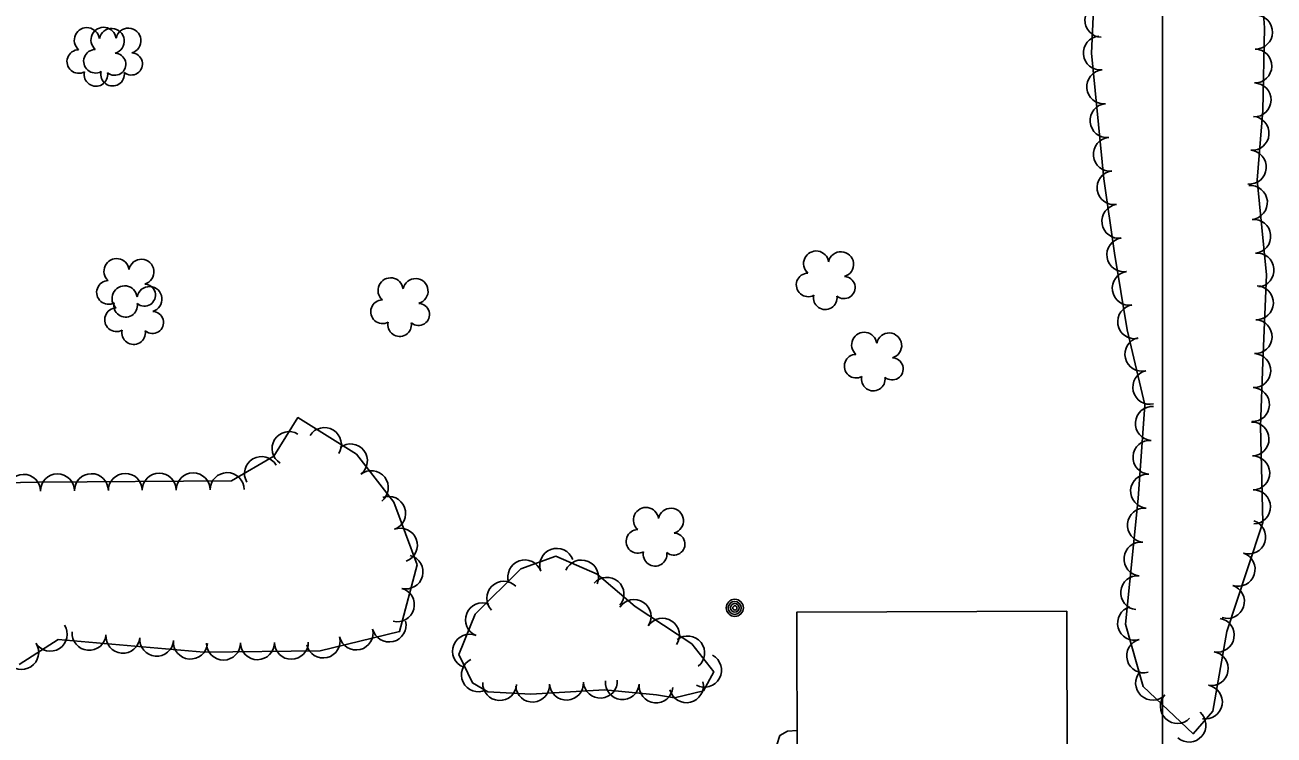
# Model space of a CAD drawing. Extents: x 353423 to 364002, y 127000 to 201942.
# Drawn here: x 359731.9 to 360026.3, y 134115.3 to 134282.6 of the extents above; entities that cross this region are included whole.
import ezdxf

# ---------------------------------------------------------------- set-up
doc = ezdxf.new("R2010")
doc.units = 0
for name, color, linetype in [('E_FEN_Generic', 7, 'Continuous'), ('E_LAND_BrushLine', 7, 'Continuous'), ('E_LAND_TreeLine', 7, 'Continuous'), ('E_MISCPROP', 7, 'Continuous'), ('E_WTR_FlowLine', 7, 'Continuous')]:
    doc.layers.add(name, color=color, linetype=linetype)

msp = doc.modelspace()

# ---------------------------------------------------------------- linework, layer by layer
at = {"layer": 'E_FEN_Generic'}
for points in [[(359984.64, 134305.34), (359983.29, 134276.02), (359986.19, 134246.36), (359988.72, 134228.89), (359991.66, 134210.84), (359995.85, 134193.12), (359994.27, 134171.07), (359991.33, 134141.43), (359995.45, 134126.8), (360007.27, 134115.64), (360011.89, 134120.97), (360015.21, 134139.76), (360020.02, 134154.27), (360023.66, 134165.45), (360023.15, 134188.09), (360023.71, 134203.21), (360024.53, 134223.76), (360022.36, 134246.07), (360023.67, 134262.52), (360024.07, 134281.98), (360022.56, 134302.95)], [(359730.51, 134131.92), (359739.72, 134137.82), (359774.04, 134134.85), (359801.44, 134135.17), (359820.17, 134139.7), (359824.32, 134155.47), (359818.85, 134170.19), (359810.04, 134181.5), (359796.21, 134190.15), (359790.58, 134181.07), (359780.53, 134175.26), (359735.26, 134174.92), (359699.67, 134174.29)]]:
    msp.add_lwpolyline(points, dxfattribs=at)
msp.add_lwpolyline([(359868.51, 134126.01), (359880.78, 134124.8), (359884.96, 134124.12), (359891.81, 134125.76), (359894.25, 134130.26), (359889.09, 134136.8), (359875.68, 134145.62), (359866.77, 134153.25), (359857.01, 134157.46), (359848.73, 134154.48), (359838, 134143.83), (359834.12, 134134.32), (359837.35, 134127.63), (359841.02, 134125.53), (359851.13, 134124.99)], close=True, dxfattribs=at)
for centre, radius, start, end in [((359985.74, 134283.73), 4, 87.3562, 267.3409), ((360021.96, 134280.97), 4, 268.8197, 88.8044), ((359746.47, 134279.05), 2.97, 7.7946, 229.0284), ((359750.4, 134279.12), 2.97, 7.7946, 229.0284), ((359752.32, 134278.87), 2.97, 285.4454, 168.4187), ((359756.25, 134278.94), 2.97, 285.4454, 168.4187), ((359985.39, 134276.04), 4, 95.5937, 275.5784), ((359744.56, 134274.03), 2.78, 90.7655, 298.5384), ((359748.49, 134274.1), 2.78, 90.7655, 298.5384), ((359753.03, 134273.4), 2.61, 230.1506, 88.0832), ((359756.96, 134273.46), 2.61, 230.1506, 88.0832), ((360021.79, 134272.98), 4, 268.8197, 88.8044), ((359748.6, 134270.98), 2.78, 167.4425, 8.4535), ((359752.53, 134271.05), 2.78, 167.4425, 8.4535), ((359986.17, 134268.08), 4, 95.5937, 275.5784), ((360021.62, 134264.98), 4, 268.8197, 88.8044), ((359986.95, 134260.12), 4, 95.5937, 275.5784), ((360021.14, 134257.12), 4, 265.449, 85.4337), ((359987.72, 134252.15), 4, 95.5937, 275.5784), ((360020.5, 134249.15), 4, 265.449, 85.4337), ((359988.6, 134244.3), 4, 98.2401, 278.2248), ((360020.76, 134240.81), 4, 275.5776, 95.5622), ((359989.75, 134236.39), 4, 98.2401, 278.2248), ((360021.54, 134232.85), 4, 275.5776, 95.5622), ((359990.9, 134228.51), 4, 99.2656, 279.2502), ((359918.39, 134226.42), 2.97, 7.7946, 229.0284), ((359924.24, 134226.25), 2.97, 285.4454, 168.4187), ((360022.32, 134224.89), 4, 275.5776, 95.5622), ((359753.46, 134224.64), 2.97, 7.7946, 229.0284), ((359759.31, 134224.47), 2.97, 285.4454, 168.4187), ((359818.07, 134220.1), 2.97, 7.7946, 229.0284), ((359823.93, 134219.92), 2.97, 285.4454, 168.4187), ((359916.48, 134221.4), 2.78, 90.7655, 298.5384), ((359924.95, 134220.77), 2.61, 230.1506, 88.0832), ((359992.19, 134220.61), 4, 99.2656, 279.2502), ((359751.55, 134219.62), 2.78, 90.7655, 298.5384), ((359755.36, 134218.21), 2.97, 7.7946, 229.0284), ((359761.21, 134218.03), 2.97, 285.4454, 168.4187), ((359760.02, 134218.99), 2.61, 230.1506, 88.0832), ((360022.17, 134217.19), 4, 267.708, 87.6927), ((359755.59, 134216.58), 2.78, 167.4425, 8.4535), ((359816.16, 134215.07), 2.78, 90.7655, 298.5384), ((359824.63, 134214.44), 2.61, 230.1506, 88.0832), ((359920.52, 134218.36), 2.78, 167.4425, 8.4535), ((359753.45, 134213.18), 2.78, 90.7655, 298.5384), ((359761.92, 134212.55), 2.61, 230.1506, 88.0832), ((359993.47, 134212.72), 4, 99.2656, 279.2502), ((359820.2, 134212.03), 2.78, 167.4425, 8.4535), ((360021.85, 134209.2), 4, 267.708, 87.6927), ((359757.49, 134210.14), 2.78, 167.4425, 8.4535), ((359929.72, 134207.27), 2.97, 7.7946, 229.0284), ((359935.58, 134207.1), 2.97, 285.4454, 168.4187), ((359995.18, 134205.06), 4, 103.3296, 283.3143), ((360021.54, 134201.2), 4, 267.9046, 87.8893), ((359927.81, 134202.25), 2.78, 90.7655, 298.5384), ((359936.28, 134201.62), 2.61, 230.1506, 88.0832), ((359931.86, 134199.21), 2.78, 167.4425, 8.4535), ((359997.02, 134197.28), 4, 103.3296, 283.3143), ((360021.24, 134193.2), 4, 267.9046, 87.8893), ((359997.64, 134188.76), 4, 85.9027, 265.8874), ((359802.46, 134183.78), 4, 327.9844, 147.9691), ((360021.12, 134185.09), 4, 271.2829, 91.2675), ((359794.13, 134182.83), 4, 58.2251, 238.2097), ((359997.07, 134180.78), 4, 85.9027, 265.8874), ((359808.61, 134179.93), 4, 307.9417, 127.9264), ((359787.62, 134176.94), 4, 30.0597, 210.0443), ((360021.3, 134177.09), 4, 271.2829, 91.2675), ((359731.56, 134172.76), 4, 1.0135, 180.9982), ((359739.53, 134172.86), 4, 0.4375, 180.4222), ((359747.53, 134172.92), 4, 0.4375, 180.4222), ((359755.53, 134172.98), 4, 0.4375, 180.4222), ((359763.53, 134173.04), 4, 0.4375, 180.4222), ((359771.53, 134173.1), 4, 0.4375, 180.4222), ((359779.53, 134173.16), 4, 0.4375, 180.4222), ((359813.53, 134173.62), 4, 307.9417, 127.9264), ((359996.5, 134172.8), 4, 85.9027, 265.8874), ((360021.48, 134169.09), 4, 271.2829, 91.2675), ((359817.6, 134167.57), 4, 290.3593, 110.344), ((359878.28, 134165.99), 2.97, 7.7946, 229.0284), ((359884.13, 134165.81), 2.97, 285.4454, 168.4187), ((359995.75, 134164.78), 4, 84.3324, 264.3171), ((359820.38, 134160.07), 4, 290.3593, 110.344), ((360020.33, 134162), 4, 252.012, 71.9967), ((359876.37, 134160.96), 2.78, 90.7655, 298.5384), ((359884.84, 134160.33), 2.61, 230.1506, 88.0832), ((359857.23, 134155.32), 4, 19.7863, 199.771), ((359880.41, 134157.92), 2.78, 167.4425, 8.4535), ((359994.96, 134156.82), 4, 84.3324, 264.3171), ((360017.86, 134154.4), 4, 251.6651, 71.6498), ((359821.7, 134153.76), 4, 255.2688, 75.2535), ((359849.7, 134152.61), 4, 19.7863, 199.771), ((359863.05, 134152.57), 4, 336.6638, 156.6484), ((359869.09, 134148.5), 4, 319.4232, 139.4078), ((359994.17, 134148.86), 4, 84.3324, 264.3171), ((359819.66, 134146.02), 4, 255.2688, 75.2535), ((359844.73, 134147.56), 4, 44.8032, 224.7879), ((360015.34, 134146.81), 4, 251.6651, 71.6498), ((359839.71, 134142.49), 4, 67.8287, 247.8134), ((359875.46, 134143.25), 4, 326.6919, 146.6766), ((359993.43, 134141.68), 4, 105.7486, 285.7333), ((359737.84, 134139.1), 4, 212.6436, 32.6283), ((359817.72, 134141.26), 4, 193.5985, 13.5832), ((359882.15, 134138.86), 4, 326.6919, 146.6766), ((360012.93, 134138.88), 4, 259.9697, 79.9543), ((359746.99, 134139.29), 4, 175.0742, 355.0589), ((359754.96, 134138.6), 4, 175.0742, 355.0589), ((359762.93, 134137.91), 4, 175.0742, 355.0589), ((359770.89, 134137.23), 4, 175.0742, 355.0589), ((359802.17, 134137.5), 4, 193.5985, 13.5832), ((359809.94, 134139.38), 4, 193.5985, 13.5832), ((359836.69, 134135.08), 4, 67.8287, 247.8134), ((359888.11, 134134.67), 4, 308.2834, 128.2681), ((359995.6, 134133.99), 4, 105.7486, 285.7333), ((359731.11, 134134.79), 4, 212.6436, 32.6283), ((359778.68, 134137), 4, 180.6766, 0.6612), ((359786.68, 134137.09), 4, 180.6766, 0.6612), ((359794.67, 134137.19), 4, 180.6766, 0.6612), ((360011.53, 134131), 4, 259.9697, 79.9543), ((359838.76, 134129.54), 4, 115.7925, 295.7771), ((359892.06, 134130.61), 4, 241.5658, 61.5505), ((359997.7, 134127.55), 4, 136.6777, 316.6624), ((359843.79, 134127.48), 4, 176.9644, 356.9491), ((359851.55, 134127.11), 4, 183.3796, 3.3642), ((359859.53, 134127.58), 4, 183.3796, 3.3642), ((359867.52, 134128.05), 4, 183.3796, 3.3642), ((359872.69, 134127.7), 4, 174.3629, 354.3476), ((359880.65, 134126.92), 4, 174.3629, 354.3476), ((359887.81, 134126.95), 4, 193.5102, 13.4949), ((360010.14, 134123.13), 4, 259.9697, 79.9543), ((360003.52, 134122.06), 4, 136.6777, 316.6624), ((360006.26, 134117.67), 4, 229.1283, 49.113)]:
    msp.add_arc(centre, radius, start, end, dxfattribs=at)
at = {"layer": 'E_LAND_BrushLine'}
for centre, radius in [((359899.2, 134145.3), 2.02), ((359899.19, 134145.29), 1.52), ((359899.23, 134145.3), 1.01), ((359899.22, 134145.3), 0.502)]:
    msp.add_circle(centre, radius, dxfattribs=at)
at = {"layer": 'E_LAND_TreeLine'}
msp.add_line((360000, 132500), (360000, 135000), dxfattribs=at)
at = {"layer": 'E_MISCPROP'}
msp.add_lwpolyline([(359914.19, 134107.2), (359914.19, 134105.26), (359913.96, 134102.54), (359912.97, 134099.4), (359912.26, 134098.48), (359911.02, 134098.7), (359910.48, 134099.62), (359909.25, 134105.98), (359909.11, 134113.04), (359909.83, 134115.21), (359911.62, 134116.23), (359913.91, 134116.4)], dxfattribs=at)
at = {"layer": 'E_WTR_FlowLine'}
msp.add_lwpolyline([(359977.57, 134107.41), (359913.94, 134107.2), (359913.82, 134144.28), (359977.45, 134144.49)], close=True, dxfattribs=at)

doc.saveas('drawing.dxf')
